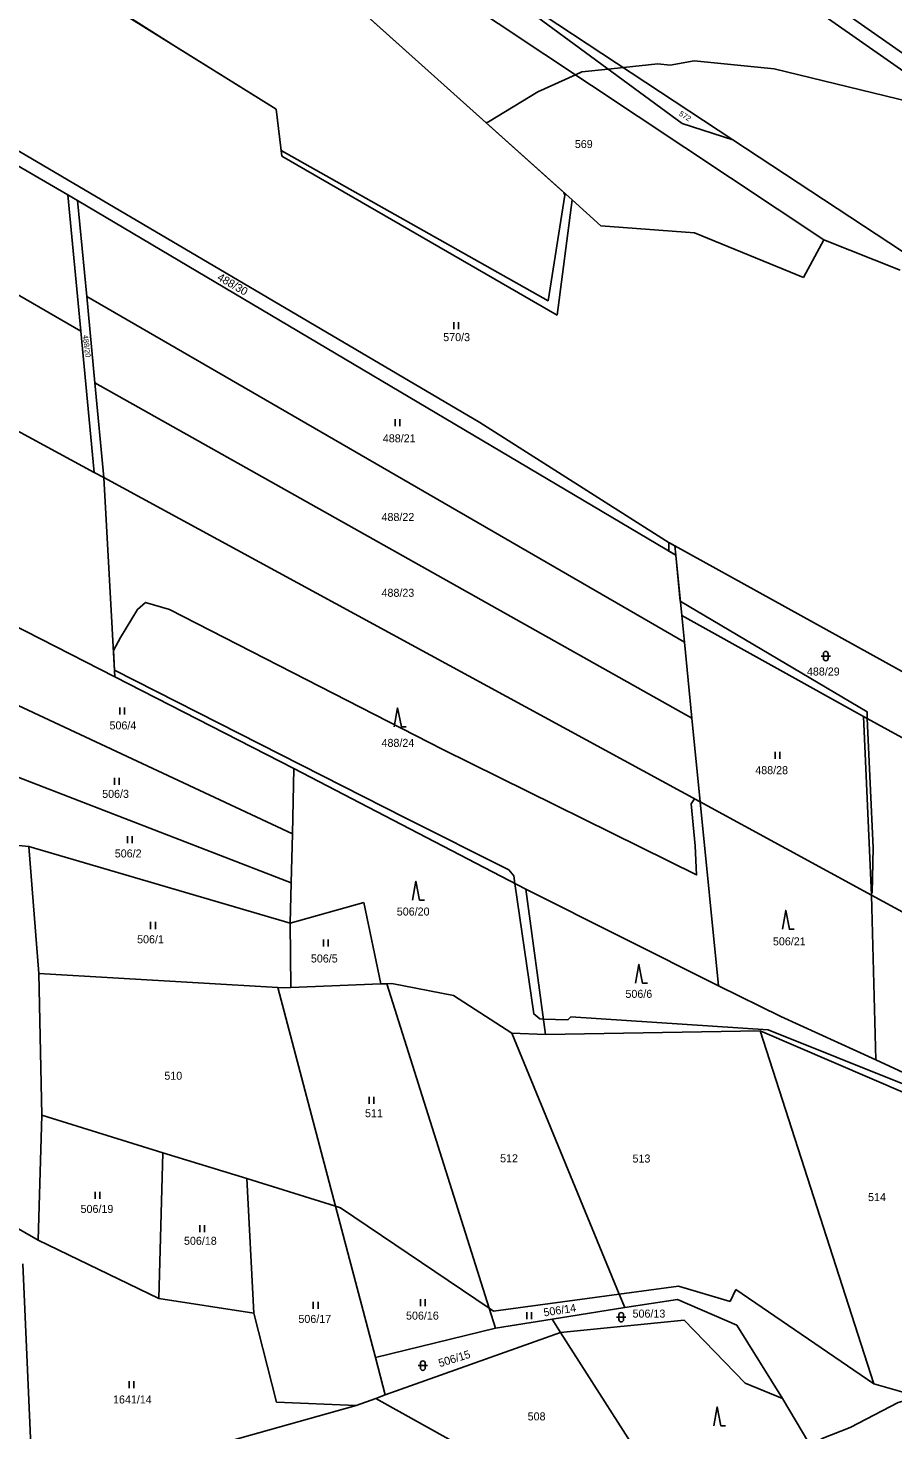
# Model space of a CAD drawing. Extents: x -445050 to -440454, y -1134563 to -1129741.
# Drawn here: x -442515 to -442331.3, y -1131967.6 to -1131669.9 of the extents above; entities that cross this region are included whole.
import ezdxf

# ---------------------------------------------------------------- set-up
doc = ezdxf.new("R2010")
doc.units = 0
for name, color, linetype in [('Vrstva 1', 7, 'Continuous'), ('Vrstva 18', 7, 'Continuous'), ('Vrstva 25', 7, 'Continuous'), ('Vrstva 52', 7, 'Continuous'), ('Vrstva 6', 7, 'Continuous')]:
    doc.layers.add(name, color=color, linetype=linetype)

msp = doc.modelspace()

# ---------------------------------------------------------------- linework, layer by layer
at = {"layer": 'Vrstva 1'}
for points in [[(-442254.05, -1131731.48), (-442386.14, -1131639.11)], [(-442252.34, -1131729.03), (-442380.81, -1131639.17)], [(-442346, -1131714.89), (-442444.68, -1131649.28)], [(-442424.1, -1131654.87), (-442376.08, -1131690.14)], [(-442365.3, -1131693.62), (-442424.1, -1131654.87)], [(-442506.53, -1131705.31), (-442588.49, -1131657.59)], [(-442511.57, -1131656.39), (-442462.31, -1131687.15)], [(-442399.48, -1131706.41), (-442450.38, -1131660.67)], [(-442605.32, -1131675.53), (-442503.8, -1131734.24)], [(-442419.09, -1131753.64), (-442553.17, -1131674.75)], [(-442462.31, -1131687.15), (-442461.1, -1131697.1)], [(-442376.08, -1131690.14), (-442365.3, -1131693.62)], [(-442318.32, -1131724.58), (-442365.3, -1131693.62)], [(-442625.4, -1131696.77), (-442500.98, -1131764.25)], [(-442461.1, -1131697.1), (-442402.64, -1131730.88)], [(-442506.53, -1131705.31), (-442503.8, -1131734.24)], [(-442504.47, -1131706.53), (-442506.53, -1131705.31)], [(-442377.45, -1131781.82), (-442504.47, -1131706.53)], [(-442504.47, -1131706.53), (-442502.54, -1131726.9)], [(-442402.64, -1131730.88), (-442399.48, -1131706.41)], [(-442399.48, -1131706.41), (-442393.39, -1131711.88)], [(-442393.39, -1131711.88), (-442373.44, -1131713.38)], [(-442373.44, -1131713.38), (-442350.35, -1131722.91)], [(-442350.35, -1131722.91), (-442346, -1131714.89)], [(-442346, -1131714.89), (-442329.76, -1131721.29)], [(-442502.54, -1131726.9), (-442500.8, -1131745.26)], [(-442375.61, -1131800.31), (-442502.54, -1131726.9)], [(-442500.98, -1131764.25), (-442503.8, -1131734.24)], [(-442500.8, -1131745.26), (-442498.89, -1131765.38)], [(-442500.8, -1131745.26), (-442374.01, -1131816.47)], [(-442378.85, -1131779.2), (-442419.09, -1131753.64)], [(-442500.98, -1131764.25), (-442498.89, -1131765.38)], [(-442498.89, -1131765.38), (-442372.24, -1131834.23)], [(-442498.89, -1131765.38), (-442496.54, -1131807.7)], [(-442378.85, -1131779.2), (-442377.65, -1131779.86)], [(-442377.65, -1131779.86), (-442315.4, -1131814.29)], [(-442377.65, -1131779.86), (-442377.45, -1131781.82)], [(-442377.45, -1131781.82), (-442376.18, -1131794.63)], [(-442537.64, -1131786.72), (-442496.54, -1131807.7)], [(-442376.18, -1131794.63), (-442337.57, -1131816.09)], [(-442376.18, -1131794.63), (-442375.61, -1131800.31)], [(-442375.61, -1131800.31), (-442374.01, -1131816.47)], [(-442532.62, -1131806.57), (-442458.86, -1131841.04)], [(-442496.54, -1131807.7), (-442458.53, -1131827.11)], [(-442374.01, -1131816.47), (-442372.24, -1131834.23)], [(-442337.57, -1131816.09), (-442310.95, -1131830.65)], [(-442337.57, -1131816.09), (-442335.86, -1131854.01)], [(-442459.11, -1131851.43), (-442528, -1131824.82)], [(-442458.86, -1131841.04), (-442458.53, -1131827.11)], [(-442409.32, -1131852.75), (-442458.53, -1131827.11)], [(-442372.24, -1131834.23), (-442335.86, -1131854.01)], [(-442372.24, -1131834.23), (-442368.36, -1131873.29)], [(-442459.11, -1131851.43), (-442458.86, -1131841.04)], [(-442523.43, -1131842.88), (-442514.82, -1131843.73)], [(-442514.82, -1131843.73), (-442459.32, -1131859.96)], [(-442512.68, -1131870.67), (-442514.82, -1131843.73)], [(-442459.32, -1131859.96), (-442459.11, -1131851.43)], [(-442409.32, -1131852.75), (-442368.36, -1131873.29)], [(-442335.86, -1131854.01), (-442305.99, -1131870.25)], [(-442443.67, -1131855.62), (-442459.32, -1131859.96)], [(-442443.67, -1131855.62), (-442440.06, -1131872.89)], [(-442459.32, -1131859.96), (-442459.21, -1131873.66)], [(-442512.68, -1131870.67), (-442512.09, -1131900.77)], [(-442512.68, -1131870.67), (-442461.92, -1131873.65)], [(-442461.92, -1131873.65), (-442460.67, -1131873.72)], [(-442461.92, -1131873.65), (-442449.69, -1131920.12)], [(-442459.21, -1131873.66), (-442460.67, -1131873.72)], [(-442440.06, -1131872.89), (-442459.21, -1131873.66)], [(-442438.83, -1131872.84), (-442440.06, -1131872.89)], [(-442437.74, -1131872.8), (-442438.83, -1131872.84)], [(-442438.83, -1131872.84), (-442417.09, -1131941.75)], [(-442437.74, -1131872.8), (-442424.64, -1131875.38)], [(-442424.64, -1131875.38), (-442412.28, -1131883.33)], [(-442389.44, -1131938.76), (-442412.28, -1131883.33)], [(-442412.28, -1131883.33), (-442405.13, -1131883.66)], [(-442405.13, -1131883.66), (-442359.5, -1131882.84)], [(-442359.5, -1131882.84), (-442335.37, -1131957.84)], [(-442359.5, -1131882.84), (-442328.26, -1131896.29)], [(-442512.09, -1131900.77), (-442512.85, -1131927.34)], [(-442486.41, -1131908.74), (-442512.09, -1131900.77)], [(-442487.19, -1131939.67), (-442486.41, -1131908.74)], [(-442468.55, -1131914.24), (-442486.41, -1131908.74)], [(-442467.05, -1131942.82), (-442468.55, -1131914.24)], [(-442449.69, -1131920.12), (-442468.55, -1131914.24)], [(-442448.68, -1131920.43), (-442449.69, -1131920.12)], [(-442449.69, -1131920.12), (-442441.24, -1131952.23)], [(-442520.85, -1131922.69), (-442512.85, -1131927.34)], [(-442448.68, -1131920.43), (-442417.09, -1131941.75)], [(-442512.85, -1131927.34), (-442487.19, -1131939.67)], [(-442516.09, -1131932.31), (-442512.81, -1132007.9)], [(-442389.44, -1131938.76), (-442376.85, -1131937.06)], [(-442365.89, -1131940.3), (-442376.85, -1131937.06)], [(-442364.69, -1131937.81), (-442365.89, -1131940.3)], [(-442335.37, -1131957.84), (-442364.69, -1131937.81)], [(-442487.19, -1131939.67), (-442467.05, -1131942.82)], [(-442416.18, -1131942.36), (-442389.44, -1131938.76)], [(-442388.25, -1131941.63), (-442389.44, -1131938.76)], [(-442388.25, -1131941.63), (-442377.11, -1131939.88)], [(-442377.11, -1131939.88), (-442364.51, -1131945.34)], [(-442462.24, -1131961.68), (-442467.05, -1131942.82)], [(-442417.09, -1131941.75), (-442415.76, -1131945.96)], [(-442417.09, -1131941.75), (-442416.18, -1131942.36)], [(-442403.7, -1131944.05), (-442388.25, -1131941.63)], [(-442441.24, -1131952.23), (-442415.76, -1131945.96)], [(-442439.14, -1131960.18), (-442401.89, -1131946.9)], [(-442415.76, -1131945.96), (-442403.7, -1131944.05)], [(-442403.7, -1131944.05), (-442401.89, -1131946.9)], [(-442375.68, -1131944.28), (-442401.89, -1131946.9)], [(-442401.89, -1131946.9), (-442381.5, -1131978.88)], [(-442362.73, -1131957.68), (-442375.68, -1131944.28)], [(-442364.51, -1131945.34), (-442354.81, -1131960.96)], [(-442441.24, -1131952.23), (-442439.14, -1131960.18)], [(-442354.81, -1131960.96), (-442362.73, -1131957.68)], [(-442321.48, -1131961.79), (-442335.37, -1131957.84)], [(-442445.3, -1131962.38), (-442462.24, -1131961.68)], [(-442445.3, -1131962.38), (-442441.15, -1131960.9)], [(-442441.15, -1131960.9), (-442439.14, -1131960.18)], [(-442441.15, -1131960.9), (-442405.18, -1131980.97)], [(-442354.81, -1131960.96), (-442345.15, -1131977.17)], [(-442488.4, -1131974.51), (-442445.3, -1131962.38)]]:
    msp.add_lwpolyline(points, dxfattribs=at)
at = {"layer": 'Vrstva 25'}
for p, q in [((-442424.6, -1131733.85), (-442424.6, -1131732.35)), ((-442423.6, -1131733.85), (-442423.6, -1131732.35)), ((-442437.02, -1131754.44), (-442437.02, -1131752.94)), ((-442436.02, -1131754.44), (-442436.02, -1131752.94)), ((-442346.59, -1131803.27), (-442344.59, -1131803.27)), ((-442346.09, -1131803.77), (-442346.09, -1131802.77)), ((-442345.09, -1131802.77), (-442345.09, -1131803.77)), ((-442495.5, -1131815.67), (-442495.5, -1131814.17)), ((-442494.5, -1131815.67), (-442494.5, -1131814.17)), ((-442356.35, -1131825.07), (-442356.35, -1131823.57)), ((-442355.35, -1131825.07), (-442355.35, -1131823.57)), ((-442496.67, -1131830.62), (-442496.67, -1131829.12)), ((-442495.67, -1131830.62), (-442495.67, -1131829.12)), ((-442493.86, -1131843.01), (-442493.86, -1131841.51)), ((-442492.86, -1131843.01), (-442492.86, -1131841.51)), ((-442488.96, -1131861.23), (-442488.96, -1131859.73)), ((-442487.96, -1131861.23), (-442487.96, -1131859.73)), ((-442452.28, -1131864.97), (-442452.28, -1131863.47)), ((-442451.28, -1131864.97), (-442451.28, -1131863.47)), ((-442442.56, -1131898.35), (-442442.56, -1131896.85)), ((-442441.56, -1131898.35), (-442441.56, -1131896.85)), ((-442500.73, -1131918.55), (-442500.73, -1131917.05)), ((-442499.73, -1131918.55), (-442499.73, -1131917.05)), ((-442478.5, -1131925.59), (-442478.5, -1131924.09)), ((-442477.5, -1131925.59), (-442477.5, -1131924.09)), ((-442454.42, -1131941.9), (-442454.42, -1131940.4)), ((-442453.42, -1131941.9), (-442453.42, -1131940.4)), ((-442431.63, -1131941.34), (-442431.63, -1131939.84)), ((-442430.63, -1131941.34), (-442430.63, -1131939.84)), ((-442409.06, -1131944.11), (-442409.06, -1131942.61)), ((-442408.06, -1131944.11), (-442408.06, -1131942.61)), ((-442390.04, -1131943.67), (-442388.04, -1131943.67)), ((-442389.54, -1131944.17), (-442389.54, -1131943.17)), ((-442388.54, -1131943.17), (-442388.54, -1131944.17)), ((-442432.16, -1131953.95), (-442430.16, -1131953.95)), ((-442431.66, -1131954.45), (-442431.66, -1131953.45)), ((-442430.66, -1131953.45), (-442430.66, -1131954.45)), ((-442493.5, -1131958.75), (-442493.5, -1131957.25)), ((-442492.5, -1131958.75), (-442492.5, -1131957.25))]:
    msp.add_line(p, q, dxfattribs=at)
for points in [[(-442437.22, -1131818.29), (-442436.52, -1131814.29), (-442435.72, -1131818.29), (-442434.72, -1131818.29)], [(-442433.34, -1131855.08), (-442432.64, -1131851.08), (-442431.84, -1131855.08), (-442430.84, -1131855.08)], [(-442354.8, -1131861.27), (-442354.1, -1131857.27), (-442353.3, -1131861.27), (-442352.3, -1131861.27)], [(-442385.98, -1131872.75), (-442385.28, -1131868.75), (-442384.48, -1131872.75), (-442383.48, -1131872.75)], [(-442369.35, -1131966.71), (-442368.65, -1131962.71), (-442367.85, -1131966.71), (-442366.85, -1131966.71)]]:
    msp.add_lwpolyline(points, dxfattribs=at)
for centre, start, end in [((-442345.59, -1131802.77), 0, 180), ((-442345.59, -1131803.77), 180, 0), ((-442389.04, -1131943.17), 0, 180), ((-442389.04, -1131944.17), 180, 0), ((-442431.16, -1131953.45), 0, 180), ((-442431.16, -1131954.45), 180, 0)]:
    msp.add_arc(centre, 0.5, start, end, dxfattribs=at)
at = {"layer": 'Vrstva 52'}
for points in [[(-442474.49, -1131630), (-442467.65, -1131634.56), (-442460.25, -1131639.3), (-442447.44, -1131640.81), (-442449.28, -1131646.33), (-442449.59, -1131647.26), (-442453.09, -1131657.74), (-442450.53, -1131660.71), (-442443.02, -1131667.28), (-442417.69, -1131690.04)], [(-442417.69, -1131690.04), (-442401.23, -1131704.84), (-442401, -1131705.36), (-442404.55, -1131727.83), (-442461.25, -1131695.88), (-442462.31, -1131687.15), (-442484.25, -1131673.45), (-442496.67, -1131665.6), (-442496.9, -1131665.55), (-442511.57, -1131656.39), (-442514.35, -1131657.03), (-442526.66, -1131650.31), (-442549.62, -1131655.41), (-442555.14, -1131663.28), (-442556.42, -1131664.56), (-442557.27, -1131664.56), (-442578.14, -1131652.96), (-442581.26, -1131651.23)], [(-442325.1, -1131686.23), (-442356.57, -1131678.57), (-442373.57, -1131676.87), (-442378.66, -1131677.81), (-442381.23, -1131677.51), (-442388.57, -1131678.28), (-442391.77, -1131678.62), (-442397.39, -1131679.21), (-442398.74, -1131679.82), (-442406.74, -1131683.46), (-442417.25, -1131689.82), (-442417.69, -1131690.04)], [(-442328.5, -1131894.36), (-442357.84, -1131882.66), (-442399.72, -1131879.9), (-442400.36, -1131880.54), (-442405.58, -1131880.35), (-442406.31, -1131880.32), (-442407.59, -1131879.26), (-442411.6, -1131851.56), (-442411.84, -1131849.92), (-442412.91, -1131848.65), (-442434.9, -1131837.6), (-442496.62, -1131806.26), (-442496.85, -1131802.1), (-442495.39, -1131799.33), (-442491.78, -1131793.37), (-442490.08, -1131791.88), (-442484.97, -1131793.37), (-442426.94, -1131823.1), (-442373.03, -1131849.75), (-442373.36, -1131843.55), (-442374.21, -1131834.62), (-442373.5, -1131833.55), (-442372.24, -1131834.23), (-442335.86, -1131854.01), (-442335.89, -1131853.45), (-442335.73, -1131853.54), (-442335.52, -1131843.97), (-442336.77, -1131816.53), (-442336.83, -1131815.08), (-442376.48, -1131791.58), (-442377.45, -1131781.82), (-442378.89, -1131780.97), (-442378.89, -1131779.34), (-442378.8, -1131779.23), (-442377.65, -1131779.86), (-442315.4, -1131814.29)], [(-442352.38, -1131974.45), (-442349.34, -1131970.89), (-442348.78, -1131971.08), (-442348.7, -1131971.1), (-442346.36, -1131969.4), (-442340.41, -1131967.06), (-442330.2, -1131961.75), (-442325.84, -1131960.55), (-442311.38, -1131956.59), (-442310.84, -1131956.44)]]:
    msp.add_lwpolyline(points, dxfattribs=at)
at = {"layer": 'Vrstva 6'}
for points in [[(-442409.32, -1131852.75), (-442405.13, -1131883.66)], [(-442335.86, -1131854.01), (-442334.95, -1131888.98)], [(-442368.36, -1131873.29), (-442355.16, -1131879.82)], [(-442355.16, -1131879.82), (-442334.95, -1131888.98)], [(-442334.95, -1131888.98), (-442327.2, -1131892.62)]]:
    msp.add_lwpolyline(points, dxfattribs=at)

# ---------------------------------------------------------------- texts
at = {"layer": 'Vrstva 18'}
for s, height, rotation, p in [('572', 1.14, 327.7713, (-442376.88, -1131688.38)), ('488/30', 1.7, 329.9463, (-442474.98, -1131723.3)), ('488/20', 1.14, 277.2816, (-442503.41, -1131735.13)), ('506/14', 1.7, 8.6823, (-442405.4, -1131943.52)), ('506/15', 1.7, 17.1432, (-442427.55, -1131954.29))]:
    msp.add_text(s, height=height, rotation=rotation, dxfattribs=at).set_placement(p)
for s, p in [('569', (-442398.88, -1131695.38)), ('570/3', (-442426.83, -1131736.39)), ('488/21', (-442439.65, -1131757.88)), ('488/22', (-442439.93, -1131774.59)), ('488/23', (-442439.93, -1131790.68)), ('488/29', (-442349.59, -1131807.4)), ('506/4', (-442497.7, -1131818.84)), ('488/24', (-442439.93, -1131822.55)), ('488/28', (-442360.56, -1131828.35)), ('506/3', (-442499.26, -1131833.38)), ('506/2', (-442496.58, -1131846.03)), ('506/20', (-442436.69, -1131858.37)), ('506/1', (-442491.84, -1131864.26)), ('506/21', (-442356.81, -1131864.7)), ('506/5', (-442454.93, -1131868.34)), ('506/6', (-442388.13, -1131875.85)), ('510', (-442486.05, -1131893.24)), ('511', (-442443.44, -1131901.19)), ('512', (-442414.75, -1131910.77)), ('513', (-442386.63, -1131910.82)), ('506/19', (-442503.84, -1131921.52)), ('514', (-442336.61, -1131919.01)), ('506/18', (-442481.88, -1131928.29)), ('506/17', (-442457.58, -1131944.88)), ('506/16', (-442434.73, -1131944.18)), ('506/13', (-442386.62, -1131943.75)), ('1641/14', (-442496.95, -1131961.99)), ('508', (-442408.9, -1131965.58))]:
    msp.add_text(s, height=1.7, dxfattribs=at).set_placement(p)

doc.saveas('drawing.dxf')
